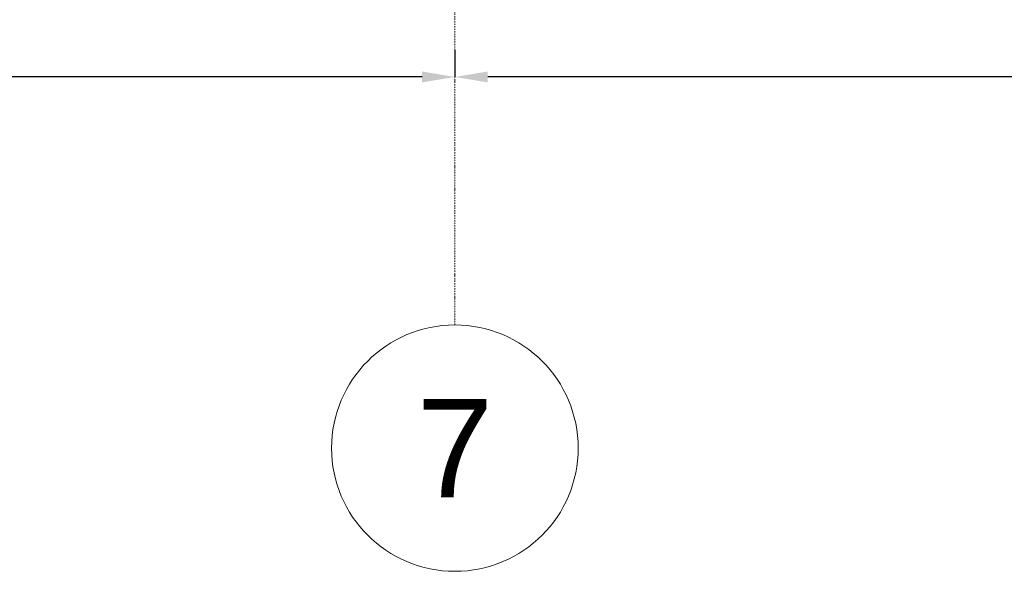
# Model space of a CAD drawing. Header units: millimetres. Extents: x -176817 to 571382, y -58489 to 156123.
# Tile 282 of 364: x 551682 to 557670, y -32271 to -28912. Entities that reach past the tile are written whole.
import ezdxf

# ---------------------------------------------------------------- set-up
doc = ezdxf.new("R2010")
doc.units = ezdxf.units.MM
doc.header["$LTSCALE"] = 0.2
doc.linetypes.add('DASHDOT', pattern=[25.4, 12.7, -6.35, 0, -6.35])
doc.layers.get('0').update_dxf_attribs({"lineweight": 13})
doc.layers.get('Defpoints').update_dxf_attribs({"lineweight": 13})
doc.styles.get("Standard").update_dxf_attribs({"font": 'arial.ttf'})
doc.dimstyles.new('STANDARD-100', dxfattribs={"dimscale": 100, "dimtxt": 2, "dimasz": 2, "dimexe": 0, "dimexo": 0, "dimgap": 0.6, "dimtad": 1, "dimdec": 0, "dimzin": 12, "dimdsep": 46, "dimtxsty": 'Standard', "dimcen": 1, "dimclrd": 256, "dimclre": 256, "dimclrt": 2, "dimadec": 0, "dimazin": 0, "dimtfac": 1, "dimtdec": 0, "dimtmove": 0, "dimatfit": 3, "dimfxl": 0, "dimtolj": 1, "dimtzin": 0, "dimarcsym": 0})

# ---------------------------------------------------------------- blocks, each defined once
blk = doc.blocks.new('*D668')
at = {"lineweight": -2, "transparency": 16777216}
for p, q in [((554328.7, -29098.1), (554328.7, -29261.3)), ((563328.7, -29098.1), (563328.7, -29261.3)), ((563128.7, -29261.3), (554528.7, -29261.3))]:
    blk.add_line(p, q, dxfattribs=at)
at = {"transparency": 16777216}
for points in [[(554528.7, -29227.9), (554528.7, -29294.6), (554328.7, -29261.3)], [(563128.7, -29227.9), (563128.7, -29294.6), (563328.7, -29261.3)]]:
    blk.add_solid(points, dxfattribs=at)
at = {"layer": 'Defpoints', "color": 0, "transparency": 16777216}
for p in [(554328.7, -29098.1), (563328.7, -29098.1), (554328.7, -29261.3)]:
    blk.add_point(p, dxfattribs=at)
at = {"color": 2, "transparency": 16777216, "insert": (558828.7, -29099.2), "char_height": 200, "attachment_point": 5}
blk.add_mtext('\\A1;9000', dxfattribs=at)
blk = doc.blocks.new('*D669')
at = {"lineweight": -2, "transparency": 16777216}
for p, q in [((554328.7, -29098.1), (554328.7, -29261.3)), ((545328.7, -29185), (545328.7, -29261.3)), ((554128.7, -29261.3), (545528.7, -29261.3))]:
    blk.add_line(p, q, dxfattribs=at)
at = {"transparency": 16777216}
for points in [[(545528.7, -29227.9), (545528.7, -29294.6), (545328.7, -29261.3)], [(554128.7, -29227.9), (554128.7, -29294.6), (554328.7, -29261.3)]]:
    blk.add_solid(points, dxfattribs=at)
at = {"layer": 'Defpoints', "color": 0, "transparency": 16777216}
for p in [(554328.7, -29098.1), (545328.7, -29185), (545328.7, -29261.3)]:
    blk.add_point(p, dxfattribs=at)
at = {"color": 2, "transparency": 16777216, "insert": (549828.7, -29099.2), "char_height": 200, "attachment_point": 5}
blk.add_mtext('\\A1;9000', dxfattribs=at)

msp = doc.modelspace()

# ---------------------------------------------------------------- linework, layer by layer
at = {"color": 252, "linetype": 'DASHDOT', "ltscale": 3}
msp.add_line((554328.6662, 20227.7292), (554328.6662, -30771.4395), dxfattribs=at)
msp.add_circle((554328.6662, -31521.4395), 750)

# ---------------------------------------------------------------- texts
at = {"insert": (554328.6662, -31521.4395), "char_height": 600, "attachment_point": 5}
msp.add_mtext('\\A1;7', dxfattribs=at)

# ---------------------------------------------------------------- dimensions: what is measured, and where the dimension line sits
at = {"color": 4}
for base, p1, p2, picture, middle in [((545328.6662, -29261.2748, 0), (554328.6662, -29098.1243, 0), (545328.6662, -29184.9868, 0), '*D669', (549828.6662, -29099.1602, 0)), ((554328.6662, -29261.2748, 0), (563328.6662, -29098.1243, 0), (554328.6662, -29098.1243, 0), '*D668', (558828.6662, -29099.1602, 0))]:
    dim = msp.add_linear_dim(base=base, p1=p1, p2=p2, dimstyle='STANDARD-100', dxfattribs=at)
    dim.commit()
    dim.dimension.update_dxf_attribs({"geometry": picture, "text_midpoint": middle})

doc.saveas('drawing.dxf')
